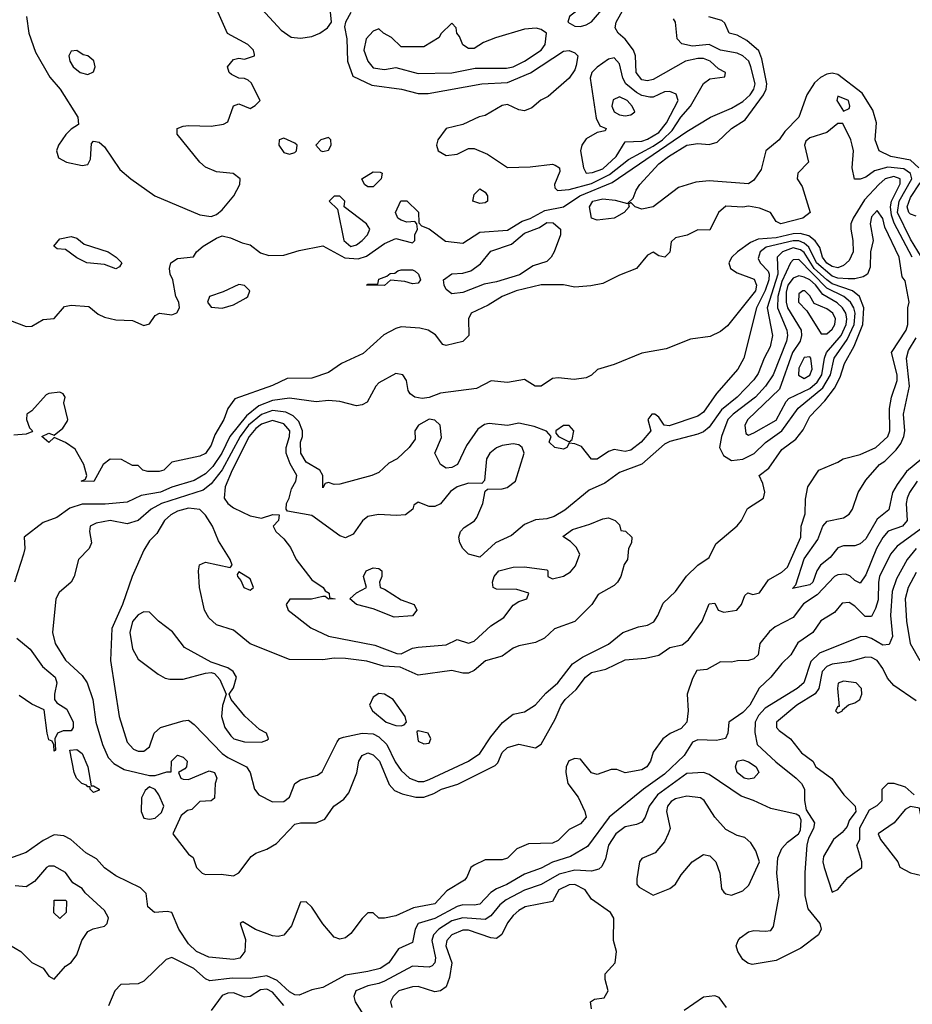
# Model space of a CAD drawing. Header units: inches. Extents: x 2380053 to 2584298, y 380219 to 546618.
# Tile 709 of 788: x 2550366 to 2553556, y 473282 to 476799. Entities that reach past the tile are written whole.
import ezdxf

# ---------------------------------------------------------------- set-up
doc = ezdxf.new("R2010")
doc.units = ezdxf.units.IN
doc.header["$MEASUREMENT"] = 0
doc.layers.add('C5457', color=7, linetype='Continuous')

msp = doc.modelspace()

# ---------------------------------------------------------------- linework, layer by layer
at = {"layer": 'C5457', "color": 2}
for points, elevation in [([(2551147.9, 476927.9), (2551301.3, 476761.3), (2551335.9, 476735.9), (2551370, 476732.2), (2551410, 476738), (2551439.3, 476750), (2551466.6, 476770), (2551480.9, 476790), (2551475.1, 476850)], 10), ([(2550390.8, 476810), (2550398.8, 476750), (2550422.6, 476682.6), (2550473.7, 476593.7), (2550510.5, 476550), (2550574, 476450), (2550576, 476424), (2550550, 476408), (2550530.9, 476389.1), (2550504.7, 476350), (2550498, 476330), (2550505.4, 476305.4), (2550534, 476290), (2550590, 476277.3), (2550610, 476281), (2550619.5, 476300.5), (2550623.2, 476356.8), (2550630, 476364.7), (2550650, 476360.7), (2550670, 476344), (2550723.9, 476263.9), (2550763, 476230), (2550849.3, 476169.3), (2551010, 476101.3), (2551050, 476095.8), (2551070, 476103.1), (2551090, 476119.1), (2551131.6, 476170), (2551152.7, 476210), (2551154, 476230), (2551129.3, 476249.3), (2551070, 476255.1), (2551030, 476272.3), (2551009.7, 476289.7), (2550929, 476390), (2550928.7, 476410), (2550950, 476418.8), (2550970, 476421), (2551050, 476418.8), (2551094.6, 476425.4), (2551110, 476434), (2551130, 476491.3), (2551150, 476498), (2551190, 476482), (2551208.4, 476491.6), (2551226, 476510), (2551193.6, 476573.6), (2551183.1, 476583.1), (2551170, 476588.7), (2551149.2, 476589.2), (2551123.2, 476603.2), (2551115.3, 476610), (2551109.2, 476630), (2551130, 476656), (2551150, 476661), (2551170, 476658), (2551206, 476670), (2551206, 476674), (2551202, 476690), (2551182, 476710), (2551109, 476749), (2551065.6, 476845.6)], 10), ([(2551550, 476824), (2551530.5, 476790), (2551527.3, 476772.7), (2551534.9, 476730), (2551538, 476650), (2551557.3, 476597.3), (2551624.7, 476564.7), (2551730.3, 476550.3), (2551790, 476534.9), (2551825.4, 476534.6), (2552018, 476570), (2552110, 476573.7), (2552191.1, 476608.9), (2552310, 476686), (2552330, 476688), (2552350, 476680.7), (2552360.7, 476670), (2552355.2, 476635.2), (2552350, 476619), (2552330, 476589.2), (2552255.2, 476524.8), (2552228.3, 476511.7), (2552195.8, 476484.2), (2552170, 476472.7), (2552150, 476477.2), (2552110, 476496), (2552090, 476492.3), (2552030, 476456), (2552008.3, 476451.7), (2551950, 476423.7), (2551890.6, 476409.4), (2551860.7, 476370), (2551856.3, 476350), (2551862, 476330), (2551890, 476313), (2551930, 476318), (2551970, 476338.8), (2551990, 476339.1), (2552038.3, 476318.3), (2552110, 476270.7), (2552190, 476273), (2552270, 476282), (2552279.3, 476279.3), (2552294.8, 476270), (2552296.3, 476256.3), (2552277.3, 476210), (2552278, 476198), (2552288.1, 476188.1), (2552330, 476191.8), (2552410, 476214), (2552474.2, 476245.8), (2552541.2, 476298.8), (2552630, 476346.3), (2552663.5, 476370), (2552697.3, 476402.7), (2552729.3, 476450.8), (2552763.1, 476490), (2552810, 476571.3), (2552832.9, 476587.1), (2552886, 476594), (2552888, 476610), (2552863.2, 476623.2), (2552833.2, 476650), (2552810, 476659.6), (2552790, 476660.5), (2552746, 476650), (2552630, 476584.7), (2552610, 476580.5), (2552590, 476583.6), (2552569.7, 476610), (2552567.3, 476670), (2552559.5, 476690), (2552530, 476729.6), (2552504.5, 476750), (2552493.6, 476770), (2552498, 476790), (2552530.9, 476849.1)], 10), ([(2550330, 475724.9), (2550390, 475702.8), (2550410, 475704), (2550450, 475727.7), (2550490, 475731.3), (2550526.3, 475773.7), (2550550, 475778.8), (2550614, 475774), (2550647.3, 475747.3), (2550670, 475736), (2550710, 475726), (2550770, 475724), (2550810, 475706.8), (2550830, 475712), (2550850, 475742), (2550866, 475750), (2550910, 475744.7), (2550928.4, 475751.6), (2550938, 475770), (2550935.3, 475790), (2550924, 475810), (2550914, 475870), (2550904, 475890), (2550901.2, 475910), (2550906, 475930), (2550930, 475946), (2550988, 475952), (2550998, 475970), (2551022, 475990), (2551070, 476018.8), (2551090, 476026), (2551119.8, 476019.8), (2551161.4, 476001.4), (2551190, 475994.8), (2551226.4, 475966.4), (2551256.1, 475956.1), (2551310, 475957.6), (2551365.3, 475974.7), (2551450, 475991), (2551528.4, 475948.4), (2551575.8, 475944.2), (2551605.6, 475954.4), (2551670, 475999.3), (2551710, 476017.3), (2551770, 476002), (2551778, 476010), (2551778, 476030), (2551788, 476050), (2551786, 476070), (2551778, 476078), (2551750, 476075.3), (2551730, 476082), (2551718, 476090), (2551708.7, 476110), (2551728.7, 476151.3), (2551750, 476152), (2551790.9, 476110.9), (2551792.7, 476072.7), (2551802, 476062), (2551830, 476051), (2551887.7, 476007.7), (2551950, 476000.7), (2552010, 476039.3), (2552110, 476047.2), (2552161.4, 476078.6), (2552190, 476088.2), (2552242.9, 476117.1), (2552309.8, 476130.2), (2552367.8, 476170), (2552483.5, 476216.5), (2552750, 476399.5), (2552835.3, 476450), (2552910, 476482.4), (2552950, 476506), (2552976.4, 476530), (2552989.7, 476550), (2552994, 476570), (2552979.1, 476630), (2552971.2, 476650), (2552950, 476669.6), (2552930, 476678.9), (2552870, 476689.8), (2552830, 476709.8), (2552770, 476704.4), (2552732.1, 476712.1), (2552715.1, 476730), (2552709.5, 476790), (2552702, 476802)], 6), ([(2553579.7, 476270), (2553550, 476296.3), (2553479, 476310), (2553438, 476330), (2553423.6, 476370), (2553427.6, 476430), (2553415.1, 476475.1), (2553376.2, 476536.2), (2553290, 476602.3), (2553270, 476607.4), (2553250, 476603.9), (2553227.6, 476592.4), (2553206.4, 476573.6), (2553179.5, 476530), (2553150.4, 476450), (2553100.8, 476399.2), (2553080.5, 476370), (2553033, 476330), (2553016.2, 476263.8), (2552990, 476226), (2552970, 476212), (2552830, 476223.6), (2552782, 476218), (2552720.7, 476199.3), (2552630, 476129.6), (2552590, 476122), (2552566, 476130), (2552550, 476146), (2552542, 476138), (2552544.7, 476130), (2552526.8, 476110), (2552491, 476090), (2552430, 476082.7), (2552409.1, 476089.1), (2552402.7, 476130), (2552414, 476150), (2552450, 476159.3), (2552494, 476154), (2552538, 476142), (2552558.6, 476161.4), (2552569.3, 476190), (2552582.7, 476210), (2552650, 476283.8), (2552684.5, 476310), (2552750, 476350.2), (2552790, 476356.5), (2552830, 476353.1), (2552858.7, 476361.3), (2552909.5, 476410), (2552958.5, 476441.5), (2553024.7, 476530), (2553033.5, 476550), (2553036, 476570), (2553018.4, 476658.4), (2553007.2, 476687.3), (2552964.2, 476724.2), (2552930, 476743.7), (2552902, 476750), (2552886, 476786), (2552875.5, 476795.5), (2552829.3, 476809.3)], 2), ([(2553589, 475950), (2553550, 476014.7), (2553503.2, 476110), (2553509.2, 476150), (2553553.7, 476230), (2553549.8, 476249.8), (2553526, 476266), (2553468.5, 476271.5), (2553421, 476259), (2553390, 476236), (2553369, 476229), (2553349.2, 476229.2), (2553341.2, 476270), (2553345.2, 476330), (2553341.2, 476350), (2553336, 476370), (2553307.3, 476427.3), (2553290, 476428), (2553250, 476395.3), (2553190, 476377.2), (2553175.3, 476364.7), (2553171, 476350), (2553184.7, 476290), (2553146.8, 476250), (2553144.7, 476230), (2553162.8, 476202.8), (2553191.3, 476110), (2553164.7, 476090), (2553086, 476070), (2553070, 476078), (2553048.7, 476110), (2553010, 476126), (2552970, 476132.3), (2552950, 476129.2), (2552890, 476132), (2552862.8, 476110), (2552832.7, 476047.3), (2552790, 476048), (2552751.2, 476028.9), (2552710, 476019), (2552694.8, 476005.2), (2552690, 475968), (2552672, 475950), (2552650, 475955.3), (2552630, 475968), (2552610, 475958), (2552570.4, 475909.6), (2552510, 475886.6), (2552450, 475856.2), (2552407.5, 475847.5), (2552350, 475842.9), (2552310, 475852), (2552230, 475851.8), (2552141, 475830), (2552090.8, 475810), (2552040.9, 475779.1), (2551979.1, 475750), (2551970.5, 475730), (2551970.7, 475670), (2551950, 475649.3), (2551890, 475635.3), (2551878, 475638), (2551852.7, 475672.7), (2551826, 475690), (2551796.5, 475696.5), (2551730, 475701.2), (2551710, 475695.3), (2551667.5, 475672.5), (2551593.7, 475606.3), (2551516, 475570), (2551470, 475538), (2551410, 475518), (2551322.5, 475517.5), (2551270, 475491.8), (2551135.5, 475444.5), (2551110.7, 475410), (2551095.5, 475370), (2551063.9, 475316.1), (2551050, 475279), (2551030, 475249.5), (2551010, 475239.3), (2550910, 475218), (2550882, 475190), (2550865.2, 475185.2), (2550824.7, 475184.7), (2550806, 475190), (2550790, 475206), (2550770, 475206), (2550730, 475228), (2550690, 475228.7), (2550664.7, 475210), (2550630.9, 475149.1), (2550586, 475150), (2550602, 475158), (2550606, 475170), (2550595.3, 475210), (2550564.7, 475264.7), (2550530, 475288.7), (2550490, 475306), (2550470, 475288.7), (2550446, 475310), (2550470, 475322), (2550490, 475314), (2550520.4, 475339.6), (2550536.5, 475363.5), (2550539, 475370), (2550524, 475430), (2550528.7, 475450), (2550522, 475462), (2550510, 475468.7), (2550470, 475464), (2550461.4, 475458.6), (2550410, 475402), (2550392, 475390), (2550391, 475370), (2550401, 475341), (2550412, 475330), (2550410, 475326), (2550390, 475318), (2550345.4, 475314.6)], 6), ([(2553555.9, 475950), (2553491.4, 476071.4), (2553481, 476101), (2553477.9, 476130), (2553481, 476150), (2553512.1, 476212.1), (2553512.6, 476230), (2553490, 476238.2), (2553459.3, 476230), (2553436.5, 476210), (2553385.1, 476154.9), (2553344.9, 476090), (2553336.4, 476070), (2553335.8, 476050), (2553343.1, 476010), (2553344.2, 475970), (2553330, 475938), (2553310, 475920.5), (2553290, 475912.8), (2553270, 475917.3), (2553250, 475928.9), (2553235.1, 475950), (2553224.9, 475984.9), (2553209.2, 476009.2), (2553186.5, 476026.5), (2553155, 476035), (2553130, 476033.7), (2553070, 476019.5), (2553005.7, 476014.3), (2552977.3, 476002.7), (2552930.7, 475970), (2552910.7, 475950), (2552900.7, 475930), (2552906.8, 475910), (2552930, 475894.9), (2552991.3, 475871.3), (2552999.6, 475850), (2552995.2, 475830), (2552895.4, 475704.6), (2552870, 475684.5), (2552833.5, 475666.5), (2552762.9, 475657.1), (2552676.7, 475623.3), (2552590, 475607.3), (2552490, 475566.6), (2552430.8, 475549.2), (2552410, 475529), (2552390, 475519), (2552347.1, 475512.9), (2552290, 475519.3), (2552270, 475517.2), (2552230, 475489.2), (2552208, 475490), (2552170, 475514), (2552110, 475502.7), (2552051.6, 475508.4), (2551998.8, 475481.2), (2551870, 475465.1), (2551830, 475449.6), (2551805.1, 475445.1), (2551778, 475450), (2551762, 475462), (2551754, 475474), (2551748.7, 475510), (2551735.3, 475530), (2551710, 475535.1), (2551650, 475501.2), (2551638.8, 475490), (2551607.9, 475432.1), (2551590, 475422.7), (2551570, 475419.5), (2551510, 475434.5), (2551470, 475438.4), (2551426.2, 475433.8), (2551330, 475447.1), (2551270, 475438.2), (2551221, 475419), (2551176.3, 475383.7), (2551116.9, 475310), (2551089.1, 475250), (2551056.9, 475203.1), (2551030, 475176.4), (2550990, 475152.4), (2550910, 475128.6), (2550870, 475111.1), (2550800.8, 475099.2), (2550750, 475075.6), (2550671.5, 475068.5), (2550590, 475068.4), (2550545.7, 475054.3), (2550499.2, 475020.8), (2550450, 475002.7), (2550382, 474950), (2550384.4, 474910), (2550380.4, 474890), (2550348.2, 474790)], 10), ([(2553570, 476097), (2553550, 476103.6), (2553543.6, 476110), (2553537.4, 476130), (2553550, 476163), (2553584.1, 476215.9)], 2), ([(2553590.4, 475230), (2553535.6, 475184.4), (2553501.6, 475138.4), (2553485.3, 475110), (2553471.6, 475048.4), (2553430, 475015.1), (2553390, 474944.5), (2553370, 474926.6), (2553350, 474919.3), (2553310, 474919.5), (2553290, 474912.3), (2553262, 474878), (2553228, 474850), (2553214.4, 474830), (2553200.4, 474790), (2553190, 474780.5), (2553127.3, 474767.3), (2553139.5, 474780.5), (2553170, 474872.7), (2553218, 474942), (2553236.3, 474990), (2553252.2, 475007.7), (2553310, 475019.6), (2553330, 475032.7), (2553342, 475050), (2553363, 475110), (2553390, 475153.4), (2553439, 475210), (2553458.3, 475221.7), (2553498, 475262), (2553515.2, 475284.8), (2553525.8, 475310), (2553528.8, 475330), (2553524.6, 475390), (2553545.7, 475490), (2553535, 475590), (2553542.6, 475617.4), (2553570, 475662)], 10), ([(2553573.4, 475150), (2553545.7, 475110), (2553537.4, 475090), (2553533.4, 475070), (2553537.1, 475010), (2553520.5, 474990), (2553470, 474971.3), (2553450, 474949.6), (2553427.8, 474910), (2553390, 474816), (2553370, 474786), (2553350, 474795.1), (2553332.3, 474812.3), (2553317.5, 474817.5), (2553290, 474815.4), (2553277.3, 474810), (2553216.1, 474743.9), (2553167.4, 474712.6), (2553130, 474662.9), (2553066, 474630), (2553046.2, 474613.8), (2553011.3, 474570), (2553004.7, 474530), (2552990, 474515.3), (2552970, 474509.2), (2552931.2, 474508.9), (2552910, 474504), (2552870, 474505.2), (2552822, 474478), (2552786, 474474), (2552770, 474446), (2552751, 474390), (2552755.5, 474330), (2552750.7, 474290), (2552730, 474266.6), (2552690.6, 474249.4), (2552664.7, 474230), (2552630, 474182), (2552620.5, 474150), (2552606.8, 474130), (2552590, 474119.5), (2552530, 474109), (2552500.4, 474120.4), (2552479.6, 474120.4), (2552430, 474102), (2552410, 474108.7), (2552370, 474157.2), (2552350, 474159.3), (2552328.2, 474151.8), (2552319.1, 474130), (2552318, 474110), (2552325.5, 474070), (2552361.4, 474021.4), (2552386, 473970), (2552390.7, 473950), (2552370, 473926), (2552330, 473906), (2552290, 473867), (2552270, 473857), (2552184.9, 473855.1), (2552142.4, 473837.6), (2552110, 473803.7), (2552090, 473797.2), (2552030, 473797.2), (2551990, 473779), (2551978, 473770), (2551964.5, 473735.5), (2551955.5, 473724.5), (2551893, 473687), (2551850, 473640.5), (2551773.8, 473626.2), (2551710, 473598), (2551670, 473589), (2551649.2, 473589.2), (2551630, 473608), (2551610, 473608), (2551590, 473588.7), (2551550, 473534), (2551530, 473519), (2551510, 473514), (2551490, 473522), (2551449.5, 473569.5), (2551410, 473628.7), (2551390, 473648), (2551370, 473646), (2551338, 473562), (2551310, 473528.7), (2551290, 473524), (2551270, 473526), (2551209.3, 473549.3), (2551163.6, 473576.4), (2551154, 473570), (2551173.2, 473513.2), (2551170.4, 473470), (2551153.1, 473446.9), (2551130, 473441.6), (2551042, 473450), (2550998.4, 473470), (2550970, 473497.6), (2550934.7, 473550), (2550910, 473609), (2550893.2, 473613.2), (2550848.7, 473610), (2550824, 473630), (2550818, 473678), (2550798, 473698), (2550710, 473740.9), (2550669.7, 473769.7), (2550641.2, 473801.2), (2550603.1, 473823.1), (2550549, 473870), (2550523.6, 473883.6), (2550490, 473887.3), (2550450, 473867.3), (2550390, 473823.7), (2550330, 473802)], 14), ([(2553628, 475010), (2553502.2, 474917.8), (2553478.4, 474890), (2553438.8, 474810), (2553434.6, 474790), (2553433.9, 474726.1), (2553424.9, 474695.1), (2553410, 474666.6), (2553387.1, 474667.1), (2553350, 474703.7), (2553330, 474717), (2553304.9, 474715.1), (2553278.3, 474681.7), (2553228.8, 474651.2), (2553200.7, 474610), (2553146.7, 474573.3), (2553122, 474530), (2553090, 474499.3), (2553050.7, 474450), (2553008.7, 474411.3), (2552975.3, 474350), (2552950, 474324.2), (2552900.4, 474290), (2552897.1, 474250), (2552888.3, 474231.7), (2552855.8, 474224.2), (2552790, 474226), (2552770, 474218.3), (2552740.9, 474170), (2552670, 474103.5), (2552594.9, 474050), (2552472.4, 473950), (2552395.3, 473844.8), (2552334, 473810), (2552270.2, 473789.8), (2552230, 473768), (2552170, 473746.6), (2552107.3, 473710), (2552070, 473694.3), (2552050, 473680.5), (2552010, 473639.7), (2551990, 473635.4), (2551950, 473636.4), (2551930, 473631.2), (2551850, 473588.6), (2551790.7, 473570), (2551779.3, 473550), (2551770, 473502), (2551720.3, 473479.7), (2551685.5, 473430), (2551654, 473410), (2551610, 473398.3), (2551530, 473386.3), (2551450, 473342), (2551410, 473333.2), (2551365.2, 473314.8), (2551350, 473315.6), (2551330, 473326), (2551286.5, 473366.5), (2551250, 473383.1), (2551190, 473374.3), (2551125.1, 473374.9), (2551045.8, 473365.8), (2551030, 473372.7), (2550989.2, 473410), (2550910, 473448.7), (2550890, 473442), (2550810, 473364), (2550790, 473355.3), (2550727.5, 473352.5), (2550706, 473330), (2550683.6, 473276.4)], 18), ([(2553570, 474909.7), (2553537.4, 474870), (2553499.1, 474800.9), (2553483.5, 474756.5), (2553478, 474670), (2553484.9, 474595.1), (2553473.7, 474566.3), (2553450, 474564.7), (2553410, 474587.8), (2553390, 474595.1), (2553370, 474594), (2553224.4, 474535.6), (2553193.4, 474506.6), (2553167.7, 474430), (2553144, 474410), (2553030, 474339.7), (2553006.8, 474313.2), (2552994.6, 474290), (2552993, 474253), (2553001.6, 474210), (2553068.3, 474148.3), (2553140.4, 474090), (2553160.4, 474070), (2553170.4, 474050), (2553170.5, 474010), (2553176.8, 473976.8), (2553206, 473930), (2553202.8, 473910), (2553184.9, 473875.1), (2553179.3, 473850), (2553172, 473752), (2553172, 473670), (2553182.8, 473622.7), (2553224.9, 473570), (2553230.6, 473550), (2553220.7, 473530), (2553157.6, 473482.4), (2553070, 473438.4), (2552984, 473424), (2552968.7, 473428.7), (2552950, 473442), (2552932.7, 473470), (2552926.6, 473490), (2552933.2, 473510), (2552941.2, 473518.8), (2552970, 473540.7), (2552990, 473545.5), (2553030, 473542.4), (2553050, 473545.5), (2553060.1, 473559.9), (2553079.6, 473670), (2553072.2, 473750), (2553075.3, 473804.7), (2553090, 473838), (2553110, 473860.5), (2553149.4, 473890.6), (2553156, 473904), (2553159.3, 473939.3), (2553153.2, 473953.2), (2553140.9, 473960.9), (2553050, 473981.6), (2552989, 474010), (2552944.7, 474024.8), (2552830, 474102), (2552810, 474109.5), (2552750, 474106.6), (2552645.3, 474030), (2552615.8, 473990), (2552601.6, 473950), (2552590, 473932.7), (2552570, 473923.6), (2552530, 473915.6), (2552497.1, 473890), (2552470.3, 473850), (2552459.3, 473800.7), (2552446.6, 473773.4), (2552436.1, 473763.9), (2552410, 473757.6), (2552350, 473761), (2552293.6, 473746.4), (2552230.2, 473709.8), (2552170, 473689.7), (2552104.8, 473655.2), (2552082.6, 473637.4), (2552050, 473597.6), (2552030, 473584.4), (2551950, 473590.9), (2551910, 473579.3), (2551863.7, 473550), (2551844.9, 473530), (2551839.6, 473510), (2551851.8, 473448.2), (2551850.3, 473429.7), (2551840.4, 473419.6), (2551830, 473414), (2551770, 473418.3), (2551670, 473364), (2551650, 473355.4), (2551610, 473347.8), (2551567.3, 473330), (2551560.7, 473310), (2551564.9, 473290), (2551627.7, 473190)], 22), ([(2553570, 474823.7), (2553541.1, 474770), (2553530.4, 474730), (2553534.9, 474650), (2553548.7, 474570), (2553583, 474510)], 26), ([(2550356, 474590), (2550404, 474550), (2550448.5, 474488.5), (2550492.7, 474450), (2550499.3, 474430), (2550490.7, 474390), (2550491, 474370), (2550498.8, 474358.8), (2550535.3, 474335.3), (2550557.3, 474290), (2550558, 474270), (2550550, 474258), (2550522, 474258), (2550502, 474250), (2550492, 474230), (2550494, 474190), (2550490, 474186), (2550488, 474208), (2550482, 474222), (2550470, 474226), (2550464, 474250), (2550453.6, 474333.6), (2550410, 474353.2), (2550365.1, 474385.1)], 10), ([(2553570, 474366), (2553490, 474420.5), (2553466.7, 474446.7), (2553450, 474481.2), (2553430, 474509.3), (2553410, 474520.7), (2553390, 474521.6), (2553330, 474505.4), (2553270, 474496.8), (2553250, 474488.2), (2553234.3, 474470), (2553222.3, 474410), (2553209.3, 474390.7), (2553143, 474350), (2553070.7, 474290), (2553070.7, 474270), (2553079.9, 474259.9), (2553120.7, 474230), (2553159.8, 474179.8), (2553201, 474150), (2553211, 474130), (2553268.7, 474088.7), (2553310.7, 474030), (2553352, 473990), (2553354, 473970), (2553330, 473938), (2553322.8, 473917.2), (2553305.2, 473894.8), (2553274.8, 473870), (2553239.1, 473810), (2553236.3, 473790), (2553240.5, 473770), (2553270, 473682), (2553290, 473692), (2553325.6, 473734.4), (2553375.3, 473770), (2553375.3, 473790), (2553358, 473850), (2553368, 473870), (2553368.4, 473911.6), (2553403.1, 473976.9), (2553430, 473992), (2553448, 474010), (2553448, 474050), (2553470, 474072), (2553490, 474072), (2553530, 474058), (2553562, 474030)], 26), ([(2550330, 473494), (2550370.5, 473470.5), (2550410, 473431.3), (2550450.8, 473410.8), (2550470, 473382), (2550490, 473372), (2550530, 473418), (2550550, 473431.3), (2550570, 473458), (2550588.7, 473510), (2550610, 473542), (2550628.8, 473551.1), (2550670, 473561), (2550679, 473570), (2550684, 473590), (2550670, 473617.2), (2550600.2, 473680.2), (2550590, 473695.3), (2550556, 473716), (2550530, 473752.3), (2550490, 473775.1), (2550470, 473774.5), (2550462.8, 473770), (2550419.3, 473720.7), (2550390, 473701.2), (2550350, 473705.2)], 18), ([(2552410, 473266), (2552406, 473290), (2552420.4, 473299.6), (2552455.3, 473304.7), (2552468.7, 473330), (2552458, 473370), (2552458, 473390), (2552494, 473430), (2552499, 473470), (2552488.7, 473510), (2552489, 473589), (2552478, 473610), (2552410, 473657), (2552387, 473690), (2552350, 473709.7), (2552330, 473708), (2552293.4, 473690), (2552270, 473648.7), (2552172, 473630), (2552150, 473617), (2552130, 473599.3), (2552110, 473572.7), (2552088.7, 473531.3), (2552070, 473517), (2552050, 473518.7), (2551970, 473546), (2551950, 473546.9), (2551910.5, 473530), (2551892.4, 473510), (2551889, 473491), (2551910.3, 473430), (2551902.3, 473377.7), (2551890, 473344), (2551870, 473329.2), (2551850, 473326), (2551790, 473345.2), (2551770, 473343.7), (2551721, 473330), (2551700.7, 473310), (2551690.8, 473290), (2551696, 473270)], 26), ([(2551310, 473277.7), (2551270, 473324.7), (2551250, 473335.6), (2551226.5, 473333.5), (2551190, 473309.4), (2551170, 473307.3), (2551130, 473322.6), (2551110, 473321.1), (2551090, 473313), (2551050, 473259.5)], 22), ([(2552892.3, 473270), (2552865.6, 473305.6), (2552850, 473312), (2552810, 473307.3), (2552740.6, 473259.4)], 26)]:
    msp.add_lwpolyline(points, dxfattribs=dict(at, elevation=elevation))
for points, elevation in [([(2552450, 476889), (2552410, 476872.3), (2552331.3, 476810), (2552324.7, 476790), (2552350, 476776), (2552370, 476774.8), (2552390, 476780.7), (2552410, 476790.8), (2552461.2, 476850), (2552469, 476870), (2552463.1, 476883.1)], 14), ([(2551910, 476786), (2551871.6, 476748.4), (2551864.7, 476735.3), (2551810, 476702), (2551730, 476702), (2551694.6, 476734.6), (2551666, 476750), (2551650, 476766), (2551630, 476758), (2551604.9, 476730), (2551596.3, 476690), (2551610.5, 476650), (2551630, 476627), (2551670, 476620.4), (2551710, 476627.7), (2551790, 476607), (2551910, 476608.8), (2551994, 476626), (2552105.3, 476625.2), (2552130, 476630.3), (2552170, 476650.3), (2552229.4, 476690), (2552243.7, 476710), (2552248.7, 476750), (2552230, 476764), (2552211.6, 476768.4), (2552170, 476765.2), (2552066.2, 476733.8), (2552023.4, 476716.6), (2551990, 476695.3), (2551970, 476695.3), (2551949.3, 476709.3), (2551938, 476738), (2551928, 476750), (2551926, 476770)], 14), ([(2550570, 476688), (2550550, 476686), (2550542, 476670), (2550546, 476650), (2550558, 476630), (2550582, 476610), (2550610, 476602.8), (2550630, 476612), (2550636, 476630), (2550631.7, 476651.7), (2550610, 476669), (2550593.2, 476673.2)], 14), ([(2552490, 476662.7), (2552470, 476658), (2552430, 476629.6), (2552410.4, 476610), (2552405.3, 476590), (2552426.4, 476446.4), (2552439.8, 476419.8), (2552462, 476410), (2552458, 476402), (2552430, 476395.3), (2552390, 476373.2), (2552375.5, 476350), (2552370.4, 476330), (2552381.3, 476270), (2552390, 476250.8), (2552412.8, 476252.8), (2552450, 476266.4), (2552498.3, 476310), (2552530, 476362), (2552590, 476365.2), (2552610, 476371.5), (2552650, 476396.1), (2552677.8, 476430), (2552719.7, 476510), (2552712.4, 476532.4), (2552690, 476542.4), (2552670, 476540.5), (2552630, 476522.4), (2552618.3, 476521.7), (2552590, 476527.4), (2552570, 476538.7), (2552532.6, 476570), (2552521.2, 476590), (2552510, 476641.2)], 14), ([(2552510, 476522.9), (2552487.5, 476512.5), (2552482.4, 476490), (2552490.7, 476470), (2552510, 476458.4), (2552530, 476455.5), (2552550, 476458.8), (2552564, 476470), (2552555.1, 476490), (2552537, 476510)], 18), ([(2553290, 476526), (2553286, 476510), (2553310, 476472), (2553330, 476482), (2553332.7, 476490), (2553328, 476510)], 6), ([(2551310, 476375.3), (2551294, 476370), (2551292, 476350), (2551310, 476324.7), (2551330, 476318), (2551350, 476324.7), (2551355.3, 476330), (2551358, 476350), (2551350, 476358)], 10), ([(2551470, 476378), (2551442, 476370), (2551424.7, 476350), (2551442, 476330), (2551450, 476327.3), (2551470, 476332), (2551479, 476350), (2551478, 476370)], 10), ([(2551610, 476201.2), (2551599, 476210), (2551589, 476230), (2551630, 476254.8), (2551654.4, 476254.4), (2551662, 476250), (2551658, 476230), (2551630, 476201.2)], 6), ([(2551510, 476168), (2551490, 476168), (2551472, 476150), (2551502, 476122), (2551524.2, 476010), (2551550, 475988.9), (2551570, 475994), (2551589.6, 476010), (2551609.6, 476030), (2551617.6, 476050), (2551605.1, 476070), (2551526, 476130), (2551528, 476150)], 10), ([(2552010, 476142), (2551986, 476150), (2551990, 476174), (2552010, 476194), (2552030, 476182), (2552038, 476170), (2552038, 476150), (2552030, 476144)], 6), ([(2553430, 476117.2), (2553410, 476094), (2553404.9, 476070), (2553415.5, 476010), (2553406.7, 475970), (2553405.2, 475914.8), (2553396, 475890), (2553379.9, 475880.1), (2553350, 475873), (2553327, 475873), (2553290, 475875.2), (2553270, 475882.3), (2553214.1, 475930), (2553186.1, 475986.1), (2553170, 476000.2), (2553150, 476008.5), (2553130, 476009.3), (2553033.6, 475986.4), (2553011.7, 475970), (2553005.1, 475945.1), (2553012.7, 475930), (2553040.4, 475900.4), (2553044.7, 475890), (2553042.7, 475870), (2553030, 475831.3), (2552999.7, 475770), (2552954, 475590), (2552932.7, 475550), (2552856.4, 475463.6), (2552810, 475397), (2552790, 475382.9), (2552687.5, 475347.5), (2552668.7, 475350), (2552650, 475379), (2552635.3, 475390), (2552624.7, 475390), (2552611, 475370), (2552621, 475330), (2552586.8, 475290), (2552550, 475260.9), (2552530, 475256), (2552490, 475263.7), (2552470, 475256), (2552430, 475229.4), (2552410, 475229.2), (2552373.8, 475273.8), (2552350, 475284), (2552330, 475286), (2552322, 475270), (2552310, 475264), (2552278, 475270), (2552258, 475290), (2552266, 475310), (2552248.4, 475328.4), (2552205.2, 475345.2), (2552150, 475357.2), (2552110, 475349.6), (2552044, 475356), (2552026.8, 475353.2), (2552004, 475336), (2551962.5, 475277.5), (2551931, 475210), (2551910, 475199.3), (2551890, 475197.2), (2551869.6, 475209.6), (2551849.2, 475250.8), (2551873.6, 475306.4), (2551868.7, 475350), (2551850, 475368.7), (2551830, 475371.6), (2551791.3, 475350), (2551778, 475330), (2551779.6, 475300.4), (2551758, 475270), (2551714.8, 475230), (2551685.8, 475214.2), (2551650, 475180.9), (2551624.7, 475170), (2551510, 475139), (2551490, 475138), (2551470, 475146), (2551458, 475142), (2551450, 475126), (2551449, 475170), (2551439, 475190), (2551390, 475218.4), (2551371.4, 475250), (2551369.7, 475289.7), (2551376.9, 475310), (2551377.4, 475330), (2551363.9, 475364), (2551343.9, 475384), (2551316.8, 475396.8), (2551270, 475402.3), (2551230, 475389), (2551183.5, 475350), (2551154.2, 475310), (2551090, 475191.1), (2551050, 475141.3), (2551022.2, 475117.8), (2550872.7, 475070), (2550836.4, 475050), (2550789.5, 475009.5), (2550750, 474998.4), (2550690, 475009.3), (2550639.8, 475000.2), (2550618, 474990), (2550616, 474970), (2550622.8, 474930), (2550614.8, 474910), (2550576, 474870), (2550561, 474810), (2550550.8, 474789.2), (2550507.1, 474752.9), (2550496, 474730), (2550483.8, 474610), (2550493, 474570), (2550530, 474510.8), (2550590, 474456), (2550607.3, 474430), (2550628.2, 474370), (2550638.4, 474290), (2550662.4, 474210), (2550683.1, 474163.1), (2550702.3, 474142.3), (2550739.9, 474119.9), (2550830, 474098.8), (2550850, 474098.8), (2550892, 474112), (2550908, 474112), (2550909.3, 474150), (2550930, 474171), (2550950, 474164.7), (2550964.7, 474150), (2550962, 474130), (2550956.9, 474123.1), (2550934, 474110), (2550942, 474090), (2550950, 474086), (2550970, 474084.7), (2551044, 474116), (2551062, 474110), (2551071, 474090), (2551064.7, 474070), (2551062, 474018), (2551050, 474008.7), (2551010, 474006), (2550982, 473978), (2550966.4, 473973.6), (2550943.5, 473956.5), (2550914, 473890), (2550970, 473818), (2550986, 473806), (2550998, 473770), (2551018, 473750), (2551030, 473744.9), (2551086.4, 473746.4), (2551130, 473741), (2551150, 473751.3), (2551193.2, 473810), (2551210, 473822), (2551250, 473835.8), (2551284.4, 473855.6), (2551350, 473924.9), (2551370, 473930.4), (2551426, 473930), (2551456.5, 473943.5), (2551489, 473990), (2551525.1, 474014.9), (2551542.5, 474037.5), (2551571.5, 474108.5), (2551578, 474150), (2551590, 474170.5), (2551610, 474180.5), (2551630, 474173), (2551651.7, 474150), (2551687.2, 474067.2), (2551705.9, 474045.8), (2551733.3, 474033.3), (2551781.7, 474021.7), (2551810, 474021.6), (2551845.9, 474034.1), (2551874, 474050), (2551931.6, 474068.4), (2552065.4, 474134.6), (2552075.3, 474144.7), (2552090, 474181), (2552110, 474199.1), (2552150, 474210.6), (2552210, 474197.3), (2552230, 474210.8), (2552279.6, 474300.4), (2552300.7, 474350), (2552315.6, 474370), (2552354.2, 474405.8), (2552387.6, 474450), (2552410, 474466.7), (2552461.2, 474478.9), (2552530, 474512.2), (2552602, 474518), (2552650, 474528.2), (2552690, 474556.3), (2552734, 474566), (2552756.1, 474583.9), (2552805.2, 474650), (2552830, 474712), (2552850, 474714), (2552862, 474690), (2552882, 474682), (2552928.7, 474690), (2552946, 474710), (2552958, 474742), (2552968, 474752), (2552986, 474746), (2553010, 474751.3), (2553042, 474798), (2553090, 474824.9), (2553110, 474843), (2553157, 474950), (2553159.3, 474990), (2553173.2, 475033.2), (2553174.6, 475085.4), (2553182, 475130), (2553222, 475190), (2553290, 475218), (2553309.4, 475230.6), (2553370, 475245.3), (2553425.2, 475270), (2553468.7, 475310), (2553475.1, 475330), (2553474.5, 475410), (2553481.2, 475450), (2553502, 475510), (2553501.6, 475530), (2553481.2, 475610), (2553534, 475690), (2553539.5, 475710), (2553539.3, 475770), (2553545.2, 475790), (2553530, 475866), (2553520.2, 475880.2), (2553509.4, 475950), (2553458, 476058), (2553450, 476089)], 14), ([(2551910, 475819), (2551890, 475835.3), (2551882.7, 475850), (2551881.2, 475870), (2551910, 475890.4), (2551950, 475893), (2551978.3, 475901.7), (2552013, 475927), (2552050, 475972.4), (2552123.3, 475996.7), (2552170, 476035.6), (2552224, 476056), (2552250, 476073.7), (2552273, 476073), (2552298.8, 476050), (2552298.8, 476030), (2552276.4, 475970), (2552265.5, 475950), (2552250, 475934.5), (2552201.1, 475918.9), (2552152.4, 475887.6), (2552070, 475862.4), (2552025.5, 475854.5), (2551950, 475823.7)], 2), ([(2550710, 475908.7), (2550670, 475924), (2550606, 475930), (2550570, 475948), (2550530, 475978), (2550500.4, 475980.4), (2550489, 475990), (2550510, 476016), (2550550, 476024.7), (2550570, 476018), (2550596.9, 475996.9), (2550682, 475970), (2550710.9, 475950.9), (2550731, 475930), (2550723.6, 475916.4)], 6), ([(2553130, 475983.4), (2553092, 475970), (2553073.4, 475950), (2553075.9, 475890), (2553036.9, 475770), (2553056.5, 475670), (2553048.4, 475630), (2553026.7, 475590), (2553005.1, 475534.9), (2552990, 475512.3), (2552930.3, 475450), (2552874.6, 475405.4), (2552830, 475343), (2552810, 475326.9), (2552790, 475318.3), (2552690, 475292.1), (2552670, 475282), (2552589.1, 475210.9), (2552510, 475181.1), (2552456.9, 475143.1), (2552401.4, 475118.6), (2552313.8, 475046.2), (2552275.9, 475024.1), (2552250, 475016), (2552210, 475012.3), (2552170, 474995.1), (2552123.6, 474956.4), (2552066, 474930), (2552010, 474879), (2551970, 474889.3), (2551949.6, 474909.6), (2551939.3, 474930), (2551936, 474950), (2551941.2, 474970), (2551954.8, 474985.2), (2551991.4, 475008.5), (2551999.7, 475020.3), (2552021.3, 475070), (2552030, 475114), (2552038, 475122), (2552090, 475123.1), (2552108.1, 475128.1), (2552137.6, 475150), (2552169.5, 475250), (2552162, 475270), (2552150, 475279.6), (2552130, 475284.2), (2552090, 475278), (2552070, 475269.2), (2552046.8, 475250), (2552034, 475230), (2552027.5, 475152.5), (2552018, 475142), (2551970, 475143.5), (2551930, 475129.7), (2551906.1, 475113.9), (2551870, 475069.6), (2551850, 475059.6), (2551830, 475059.5), (2551790, 475075.3), (2551775.3, 475064.7), (2551770.8, 475050), (2551744.7, 475030), (2551712.9, 475027.1), (2551648.8, 475031.2), (2551610, 475024.2), (2551591.3, 475008.7), (2551558.5, 474961.5), (2551530, 474947.3), (2551510, 474954.7), (2551410, 475027.6), (2551323.1, 475043.1), (2551318, 475050), (2551319.3, 475070), (2551329.3, 475090), (2551337.2, 475122.8), (2551353.6, 475150), (2551356.3, 475170), (2551332.7, 475212.7), (2551319.1, 475250), (2551319.1, 475270), (2551330.9, 475310), (2551331.9, 475330), (2551310, 475355.6), (2551270, 475367.4), (2551230, 475353.6), (2551210, 475338.2), (2551186.8, 475310), (2551125.6, 475190), (2551100.3, 475130), (2551097.1, 475090), (2551110.3, 475070.3), (2551130, 475055.5), (2551190, 475026.8), (2551230, 475018), (2551271.3, 475031.3), (2551294, 475030), (2551290.7, 475009.3), (2551272, 474990), (2551282, 474970), (2551310, 474944.7), (2551333.7, 474913.7), (2551354, 474870), (2551410, 474798), (2551450.6, 474770.6), (2551458, 474758), (2551472, 474750), (2551474, 474734), (2551494, 474730), (2551470, 474728.7), (2551458, 474738), (2551450, 474738), (2551408.8, 474728.9), (2551331.6, 474728.4), (2551318, 474710), (2551326, 474690), (2551406.9, 474626.9), (2551470, 474596.3), (2551635.3, 474564.7), (2551714.4, 474534.4), (2551730, 474534), (2551770, 474553.4), (2551790, 474557.3), (2551890, 474566), (2551930, 474584.7), (2551970, 474571.3), (2551990, 474578.8), (2552050, 474634), (2552096.2, 474663.8), (2552130, 474706.8), (2552150, 474721), (2552178, 474730), (2552186, 474750), (2552143.1, 474763.1), (2552070, 474764), (2552058, 474770), (2552055.3, 474790), (2552062, 474810), (2552078, 474830), (2552130, 474842.8), (2552170, 474844), (2552250, 474834), (2552254, 474830), (2552254, 474810), (2552270, 474802), (2552310, 474811), (2552334, 474826), (2552351.9, 474848.1), (2552368, 474890), (2552354.6, 474914.6), (2552334.6, 474934.6), (2552307.3, 474952.7), (2552342, 474978), (2552403.7, 474996.3), (2552450, 475016.3), (2552470, 475018.8), (2552494, 475010), (2552510, 474994), (2552514, 474974), (2552531.6, 474971.6), (2552554, 474950), (2552552, 474930), (2552542, 474910), (2552538, 474870), (2552526.8, 474853.2), (2552514.8, 474810), (2552502.8, 474790), (2552490, 474777.2), (2552434, 474746), (2552411, 474710), (2552350.4, 474649.6), (2552276.9, 474623.1), (2552242, 474590), (2552210, 474574), (2552150, 474562), (2552130, 474554), (2552090, 474525.2), (2552030.9, 474509.1), (2551990, 474474), (2551970, 474464), (2551950, 474464), (2551910, 474474), (2551790, 474457.2), (2551725.6, 474485.6), (2551666, 474490), (2551606.8, 474506.8), (2551530, 474517), (2551490, 474518), (2551450, 474512.3), (2551330, 474513.6), (2551190, 474569.3), (2551130, 474618), (2551070, 474637.2), (2551042, 474662), (2551026.6, 474690), (2551009.4, 474770), (2551005.2, 474830), (2551008.7, 474851.3), (2551030, 474861), (2551118, 474842), (2551126, 474850), (2551119, 474870), (2551077, 474937), (2551055.1, 474990), (2551030, 475029.2), (2551010, 475049.3), (2550970, 475054.3), (2550930, 475042.9), (2550906.8, 475030), (2550884, 475010), (2550856.4, 474963.6), (2550830, 474937.2), (2550810, 474904), (2550768.4, 474810), (2550733.4, 474710), (2550696.2, 474623.8), (2550690.4, 474510), (2550722.4, 474310), (2550750, 474218), (2550772.5, 474192.5), (2550790, 474186), (2550810, 474185.5), (2550830, 474201), (2550847.3, 474250), (2550869.3, 474270), (2550950, 474294.8), (2550970, 474296), (2550990, 474281), (2551090, 474178), (2551110, 474163.1), (2551176.3, 474130), (2551190.4, 474110), (2551204.9, 474050), (2551220.5, 474030), (2551270, 474004.9), (2551310, 474005.5), (2551330, 474021), (2551349.7, 474070.3), (2551370, 474083.8), (2551430, 474100.5), (2551447.7, 474112.3), (2551500.7, 474219.3), (2551509.4, 474230.6), (2551523.7, 474236.3), (2551590, 474250.4), (2551630, 474247.2), (2551650, 474237), (2551678.4, 474210), (2551708.3, 474148.3), (2551730, 474117.1), (2551759.1, 474090), (2551790, 474078), (2551810, 474078), (2551830, 474084.2), (2551970, 474150.4), (2552010, 474177.1), (2552050, 474237.3), (2552092, 474288), (2552130, 474318), (2552170, 474326.8), (2552210, 474350.8), (2552246.5, 474393.5), (2552289.4, 474430), (2552342, 474498), (2552378, 474522), (2552470, 474568), (2552522, 474610), (2552578, 474630), (2552610, 474636.4), (2552632.5, 474647.5), (2552647, 474670), (2552665.6, 474714.4), (2552710, 474756), (2552749.6, 474810.4), (2552789.6, 474850.4), (2552830, 474877.3), (2552854, 474926), (2552930, 474990.8), (2552946, 475010), (2552967, 475053), (2553024, 475090), (2553028.8, 475111.1), (2553022, 475142), (2553009, 475170), (2553042.9, 475197.1), (2553090, 475262.8), (2553139.3, 475300.7), (2553166.2, 475333.8), (2553190, 475380.7), (2553243, 475437), (2553277.8, 475482.2), (2553298.3, 475521.7), (2553313, 475570), (2553347.7, 475632.3), (2553379.3, 475710), (2553382.8, 475770), (2553367.1, 475810), (2553341.6, 475830), (2553270, 475854.7), (2553250, 475869.1), (2553205.5, 475910), (2553170, 475966.8), (2553156.3, 475976.2)], 18), ([(2553150, 475942.3), (2553130, 475941.3), (2553120.3, 475930), (2553090, 475863), (2553075.7, 475810), (2553073.7, 475770), (2553107.8, 475690), (2553110.3, 475670), (2553106.7, 475650), (2553058.5, 475530), (2553031.5, 475490), (2552995.6, 475450), (2552915.3, 475390), (2552896.5, 475370), (2552874, 475310), (2552866.8, 475270), (2552881.7, 475241.7), (2552910, 475224.4), (2552950, 475228.9), (2552990.8, 475249.2), (2553031.6, 475288.4), (2553090, 475330.2), (2553148.5, 475411.5), (2553236.7, 475483.3), (2553263.7, 475530), (2553276.2, 475590), (2553323.7, 475656.3), (2553348.5, 475710), (2553352.1, 475750), (2553347.1, 475770), (2553335.3, 475790), (2553311.2, 475810), (2553250, 475839.4)], 22), ([(2551770, 475855.3), (2551743.1, 475863.1), (2551691.6, 475868.4), (2551670, 475848.7), (2551606, 475850), (2551610, 475854), (2551646, 475854), (2551650, 475872), (2551678, 475882), (2551690, 475892), (2551707.3, 475892.7), (2551718, 475902), (2551730, 475904.7), (2551770, 475904.7), (2551779.8, 475899.8), (2551791.3, 475890), (2551798, 475870), (2551790, 475858)], 2), ([(2553150, 475883.5), (2553130, 475874.8), (2553111.3, 475850), (2553105.6, 475825.6), (2553105.2, 475790), (2553110.2, 475770), (2553158.3, 475690), (2553160.3, 475670), (2553154.6, 475650), (2553128.3, 475610), (2553081.4, 475478.6), (2552968.4, 475370), (2552957.1, 475350), (2552961.1, 475321.1), (2552970, 475314.8), (2552990, 475322.4), (2553070, 475368.7), (2553105.1, 475434.9), (2553114.9, 475445.1), (2553190, 475481.1), (2553216.4, 475503.6), (2553232.9, 475530), (2553242, 475590), (2553249.8, 475610), (2553301.1, 475670), (2553319.8, 475710), (2553322, 475730), (2553317.8, 475750), (2553306.2, 475770), (2553286.8, 475786.8), (2553236.5, 475816.5), (2553210, 475851.6), (2553190, 475869.8), (2553170, 475879.3)], 26), ([(2551150, 475852.7), (2551093.7, 475826.3), (2551044.7, 475810), (2551038, 475790), (2551050, 475772), (2551090, 475768), (2551130, 475780.7), (2551175.1, 475804.9), (2551182, 475810), (2551188.7, 475830), (2551170, 475848.7)], 6), ([(2553172.3, 475830), (2553164.7, 475830), (2553150, 475819), (2553149.3, 475789.3), (2553179.2, 475759.2), (2553230, 475676), (2553250, 475676.3), (2553270, 475693.4), (2553278.9, 475710), (2553281.2, 475730), (2553272.4, 475750), (2553250, 475765.4), (2553204.7, 475784.7), (2553190, 475812.3)], 30), ([(2553190, 475594.5), (2553170, 475591.6), (2553150, 475554), (2553148.9, 475528.9), (2553170, 475517.1), (2553190, 475528.7), (2553198.3, 475550), (2553193.6, 475590)], 30), ([(2552330, 475349.2), (2552310, 475349.2), (2552282, 475330), (2552282, 475322), (2552292, 475310), (2552330, 475291.3), (2552340.4, 475299.6), (2552346, 475330)], 14), ([(2551150, 474826), (2551143.6, 474816.4), (2551144.7, 474810), (2551156, 474796), (2551166.8, 474770), (2551190, 474761), (2551202, 474770), (2551190, 474802)], 18), ([(2551704.8, 474664.8), (2551630, 474694), (2551569.3, 474709.3), (2551546, 474730), (2551570, 474752), (2551606, 474770), (2551595.3, 474810), (2551604, 474830), (2551630, 474840.7), (2551650, 474838.8), (2551661, 474830), (2551661, 474810), (2551652, 474790), (2551654, 474770), (2551670, 474764.7), (2551730, 474726.8), (2551776, 474710), (2551786, 474690), (2551770, 474669.3)], 18), ([(2550810, 474684), (2550790, 474673.2), (2550770, 474649), (2550759.5, 474610), (2550770, 474551.3), (2550790, 474514.8), (2550861.3, 474461.3), (2550886.6, 474446.6), (2550902.8, 474442.8), (2550950, 474443.1), (2551030, 474464.9), (2551050, 474466.8), (2551062.8, 474462.8), (2551082, 474442), (2551104.7, 474390), (2551091, 474349), (2551088, 474310), (2551099.1, 474270), (2551120.9, 474240.9), (2551131.3, 474230), (2551170, 474219.1), (2551230, 474218), (2551250, 474224.7), (2551255.3, 474230), (2551248, 474250), (2551223.7, 474263.7), (2551171.3, 474311.3), (2551122, 474370), (2551115.3, 474390), (2551130, 474412), (2551141.2, 474450), (2551128.7, 474470), (2551110, 474484), (2551050, 474504), (2550955.6, 474555.6), (2550912.3, 474612.3), (2550862, 474650), (2550830, 474682)], 22), ([(2553310, 474436), (2553291.2, 474428.9), (2553288, 474410), (2553294, 474346), (2553290, 474346), (2553282, 474330), (2553290, 474322), (2553306, 474330), (2553306, 474334), (2553328.4, 474351.6), (2553350, 474358), (2553368, 474370), (2553375.3, 474390), (2553374, 474410), (2553355.3, 474430)], 30), ([(2551650, 474392.3), (2551630, 474379), (2551616, 474350), (2551626.8, 474330), (2551676, 474290), (2551710, 474277.3), (2551730, 474276), (2551740.4, 474279.6), (2551748.7, 474290), (2551744, 474310), (2551701.2, 474370), (2551670, 474389.3)], 22), ([(2551790, 474258), (2551785.4, 474254.6), (2551790, 474222), (2551810, 474212), (2551830, 474214), (2551835.3, 474230), (2551826, 474250)], 22), ([(2550622, 474062), (2550630, 474062), (2550650.4, 474050.4), (2550650, 474046), (2550630, 474038), (2550618, 474050), (2550618, 474058), (2550610, 474058), (2550604.7, 474064.7), (2550588.7, 474070), (2550569, 474090), (2550561.2, 474110), (2550546, 474190), (2550570, 474191.3), (2550590, 474178), (2550610.4, 474130)], 10), ([(2552970, 474086.3), (2552955.3, 474090), (2552930, 474109.5), (2552924.5, 474130), (2552929.5, 474150.5), (2552950, 474154.9), (2552970, 474148.2), (2552998, 474130), (2553007.3, 474110), (2552990, 474089.6)], 18), ([(2550830, 474059), (2550814.4, 474045.6), (2550801.1, 474018.9), (2550800.7, 473970), (2550810, 473946), (2550830, 473942.8), (2550850, 473946), (2550872.7, 473967.3), (2550881.2, 473990), (2550864, 474030), (2550850, 474048.7)], 14), ([(2552750, 474025.4), (2552710, 474015.1), (2552694, 474006), (2552681.3, 473990), (2552677.6, 473970), (2552690.5, 473910), (2552684, 473890), (2552670, 473862), (2552637.3, 473822.7), (2552590, 473802), (2552581, 473790), (2552571.3, 473730), (2552572, 473710), (2552579.6, 473699.6), (2552630, 473672), (2552690, 473694.8), (2552710, 473711), (2552730, 473744.7), (2552769, 473790), (2552810, 473817.3), (2552832.5, 473812.5), (2552854, 473790), (2552867.7, 473750), (2552874.4, 473694.4), (2552882.5, 473682.5), (2552890, 473676), (2552910, 473671), (2552950, 473686.8), (2552972.3, 473707.7), (2553009.3, 473790), (2552997.2, 473830), (2552979, 473859), (2552958, 473878), (2552930, 473885.2), (2552890, 473906.6), (2552849.7, 473949.7), (2552812.7, 474010), (2552798.9, 474018.9)], 26), ([(2553550, 473988), (2553530, 473978), (2553490.7, 473929.3), (2553434, 473890), (2553442, 473870), (2553504.7, 473790), (2553511.6, 473771.6), (2553550, 473751.3), (2553590, 473742), (2553607.3, 473752.7), (2553608, 473792), (2553595.3, 473890), (2553602, 473910), (2553600.4, 473920.4), (2553588, 473950), (2553582, 473982)], 26), ([(2550510, 473588.7), (2550488.4, 473608.4), (2550490, 473654), (2550530, 473654), (2550534, 473650), (2550532, 473610)], 18)]:
    msp.add_lwpolyline(points, close=True, dxfattribs=dict(at, elevation=elevation))

doc.saveas('drawing.dxf')
